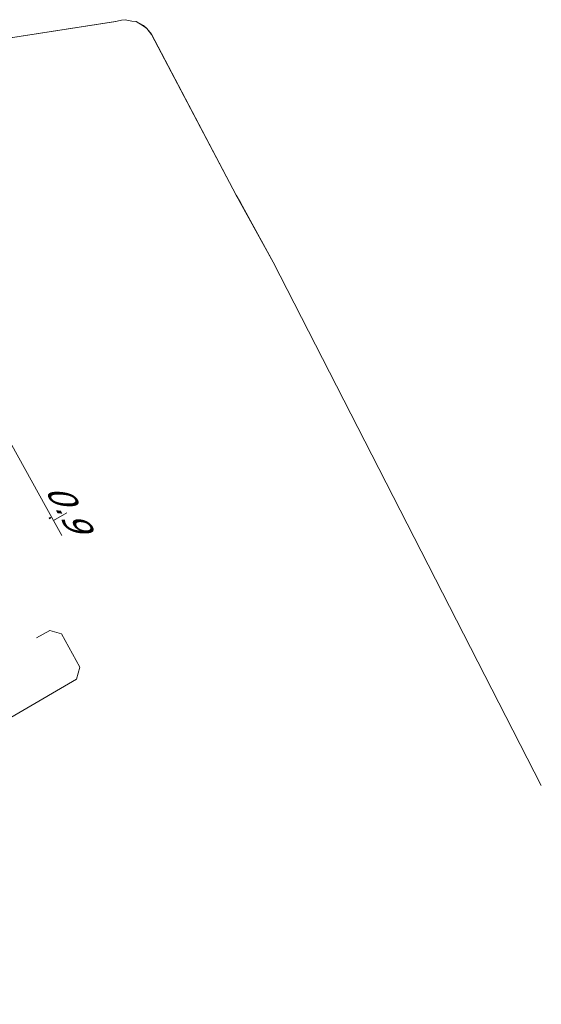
# Model space of a CAD drawing. Header units: metres. Extents: x 124576 to 133557, y 395865 to 402386.
# Tile 444 of 447: x 133490 to 133521, y 401193 to 401251. Entities that reach past the tile are written whole.
import ezdxf
from ezdxf.enums import TextEntityAlignment as Align

# ---------------------------------------------------------------- set-up
doc = ezdxf.new("R2010")
doc.units = ezdxf.units.M
doc.header["$MEASUREMENT"] = 0
for name, color, linetype, lineweight, true_color in [('LG_Gas_Lage_Druk_Enexis_Netbeheer_BV', 7, 'Continuous', 13, 0xffdc7d), ('LG_Laag_Spanning_Enexis_Netbeheer_BV', 7, 'Continuous', 13, 0x960000), ('LG_Riool_Onder_Druk_Gemeente_Tilburg_Ruimtelijke_Uitvoering', 7, 'Continuous', 13, 0x800080), ('LG_Riool_Onder_Druk_Waterschap_De_Dommel', 5, 'Continuous', 13, 0x0000ff)]:
    doc.layers.add(name, color=color, linetype=linetype, lineweight=lineweight, true_color=true_color)
doc.layers.add('MV_Gas_Lage_Druk', color=7, linetype='Continuous', lineweight=0)
doc.layers.add('MV_Gas_Lage_Druk_pijl', color=7, linetype='Continuous', lineweight=0)
doc.styles.add('Klic_Annotatie', font='verdanai.ttf', dxfattribs={"oblique": 20, "height": 1.4})

# ---------------------------------------------------------------- blocks, each defined once
blk = doc.blocks.new('m_pijl_2')
at = {"layer": 'MV_Gas_Lage_Druk_pijl'}
blk.add_hatch(color=7, dxfattribs=at).paths.add_polyline_path([(-1, -0.33), (-1, 0), (-1, 0.33), (0, 0)])
at = {"layer": 'MV_Gas_Lage_Druk_pijl', "flags": 128}
blk.add_lwpolyline([(-1, 0), (-1, 0.33), (0, 0), (-1, -0.33), (-1, 0)], close=True, dxfattribs=at)

msp = doc.modelspace()

# ---------------------------------------------------------------- linework, layer by layer
at = {"layer": 'LG_Gas_Lage_Druk_Enexis_Netbeheer_BV'}
msp.add_line((133491.669, 401222.7), (133492.637, 401220.95), dxfattribs=at)
at = {"layer": 'LG_Gas_Lage_Druk_Enexis_Netbeheer_BV', "flags": 128}
msp.add_lwpolyline([(133462.944, 401212.954), (133488.618, 401227.182), (133489.297, 401226.987), (133491.669, 401222.7)], dxfattribs=at)
at = {"layer": 'LG_Laag_Spanning_Enexis_Netbeheer_BV', "flags": 128}
msp.add_lwpolyline([(133460.827, 401193.429), (133493.511, 401212.517), (133493.703, 401213.207), (133492.628, 401215.166), (133491.949, 401215.364), (133491.16, 401214.93)], dxfattribs=at)
at = {"layer": 'LG_Riool_Onder_Druk_Gemeente_Tilburg_Ruimtelijke_Uitvoering', "flags": 128}
msp.add_lwpolyline([(133265.89, 401243.91), (133328.43, 401232.58), (133365.34, 401225.97), (133389.66, 401223.08), (133390.09, 401223.13), (133395.91, 401226.81), (133405.94, 401233), (133429.16, 401238.48), (133452.69, 401243.89), (133464.44, 401246.1), (133484, 401249.3), (133484.46, 401249.35), (133495.8, 401251.11), (133496.15, 401251.18), (133496.36, 401251.21), (133496.75, 401251.12), (133497, 401251.1), (133497.43, 401250.86), (133497.64, 401250.69), (133497.91, 401250.35), (133502.88, 401240.91), (133503.12, 401240.48), (133505.04, 401236.98), (133520.783, 401206.274)], dxfattribs=at)
at = {"layer": 'LG_Riool_Onder_Druk_Waterschap_De_Dommel', "flags": 128}
msp.add_lwpolyline([(133520.784, 401206.271), (133505.041, 401236.981), (133503.125, 401240.485), (133502.881, 401240.911), (133497.911, 401250.353), (133497.637, 401250.692), (133497.428, 401250.859), (133497.001, 401251.104), (133496.748, 401251.12), (133496.364, 401251.206), (133496.155, 401251.18), (133495.806, 401251.112), (133484.459, 401249.348), (133483.997, 401249.296), (133464.441, 401246.102), (133452.694, 401243.889), (133429.164, 401238.482), (133405.937, 401232.998), (133395.909, 401226.814), (133390.095, 401223.133), (133389.659, 401223.084), (133365.345, 401225.972), (133328.433, 401232.581), (133265.895, 401243.907)], dxfattribs=at)
at = {"layer": 'MV_Gas_Lage_Druk_pijl'}
msp.add_line((133492.153, 401221.825), (133492.94, 401222.261), dxfattribs=at)

# ---------------------------------------------------------------- block references
at = {"layer": 'MV_Gas_Lage_Druk_pijl', "xscale": 0.1, "yscale": 0.1, "zscale": 0.1, "rotation": 28}
msp.add_blockref('m_pijl_2', (133492, 401222), dxfattribs=at)

# ---------------------------------------------------------------- texts
at = {"layer": 'MV_Gas_Lage_Druk', "style": 'Klic_Annotatie', "oblique": 20}
msp.add_text('0.9', height=1.4, rotation=299, dxfattribs=at).set_placement((133492.963, 401222.667), align=Align.MIDDLE_CENTER)

doc.saveas('drawing.dxf')
